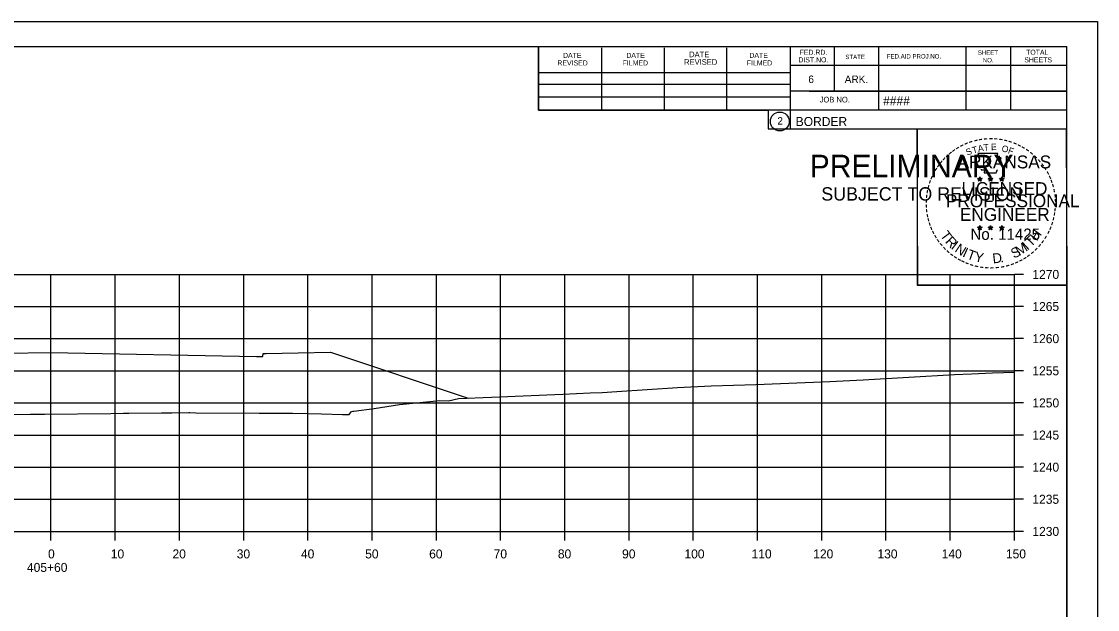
# Model space of a CAD drawing. Extents: x -70 to 701944, y -4 to 666871.
# Drawn here: x 669211.5 to 669379, y 663184.1 to 663275.6 of the extents above; entities that cross this region are included whole.
import ezdxf

# ---------------------------------------------------------------- set-up
doc = ezdxf.new("R2010")
doc.units = 0
for name, color, linetype in [('R_Axis', 7, 'Continuous'), ('R_Axis Annot', 7, 'Continuous'), ('R_Border', 7, 'Continuous'), ('R_Border PE', 7, 'Continuous'), ('R_Border Prem', 7, 'Continuous'), ('R_Exist Surface', 7, 'Continuous'), ('R_Fin Surface', 7, 'Continuous'), ('R_Grid', 7, 'Continuous'), ('R_No Plot', 7, 'Continuous')]:
    doc.layers.add(name, color=color, linetype=linetype)

msp = doc.modelspace()

# ---------------------------------------------------------------- linework, layer by layer
at = {"layer": 'R_Axis'}
for p, q in [((669366.07, 663196.23), (669366.07, 663236.23)), ((669367.47, 663236.23), (669366.07, 663236.23)), ((669367.47, 663231.23), (669366.07, 663231.23)), ((669367.47, 663226.23), (669366.07, 663226.23)), ((669367.47, 663221.23), (669366.07, 663221.23)), ((669367.47, 663216.23), (669366.07, 663216.23)), ((669367.47, 663211.23), (669366.07, 663211.23)), ((669367.47, 663206.23), (669366.07, 663206.23)), ((669367.47, 663201.23), (669366.07, 663201.23)), ((669066.07, 663196.23), (669366.07, 663196.23)), ((669216.07, 663194.83), (669216.07, 663196.23)), ((669226.07, 663194.83), (669226.07, 663196.23)), ((669236.07, 663194.83), (669236.07, 663196.23)), ((669246.07, 663194.83), (669246.07, 663196.23)), ((669256.07, 663194.83), (669256.07, 663196.23)), ((669266.07, 663194.83), (669266.07, 663196.23)), ((669276.07, 663194.83), (669276.07, 663196.23)), ((669286.07, 663194.83), (669286.07, 663196.23)), ((669296.07, 663194.83), (669296.07, 663196.23)), ((669306.07, 663194.83), (669306.07, 663196.23)), ((669316.07, 663194.83), (669316.07, 663196.23)), ((669326.07, 663194.83), (669326.07, 663196.23)), ((669336.07, 663194.83), (669336.07, 663196.23)), ((669346.07, 663194.83), (669346.07, 663196.23)), ((669356.07, 663194.83), (669356.07, 663196.23)), ((669366.07, 663194.83), (669366.07, 663196.23)), ((669367.47, 663196.23), (669366.07, 663196.23))]:
    msp.add_line(p, q, dxfattribs=at)
at = {"layer": 'R_Border'}
for p, q in [((669058.07, 663271.69), (669374.25, 663271.69)), ((669291.99, 663261.81), (669291.99, 663271.69)), ((669301.85, 663261.81), (669301.85, 663271.49)), ((669311.61, 663261.81), (669311.61, 663271.49)), ((669321.29, 663261.81), (669321.29, 663271.49)), ((669331.15, 663271.69), (669331.15, 663258.89)), ((669337.99, 663271.69), (669337.99, 663264.75)), ((669344.93, 663271.69), (669344.93, 663261.81)), ((669358.51, 663271.69), (669358.51, 663261.81)), ((669365.45, 663271.69), (669365.45, 663261.81)), ((669374.25, 663066.23), (669374.25, 663271.69)), ((669291.99, 663267.67), (669331.15, 663267.67)), ((669374.25, 663268.75), (669331.15, 663268.75)), ((669374.25, 663268.77), (669374.25, 663268.77)), ((669291.99, 663265.81), (669331.15, 663265.81)), ((669374.25, 663264.75), (669331.15, 663264.75)), ((669334.11, 663264.75), (669374.25, 663264.75)), ((669291.99, 663261.81), (669291.99, 663263.87)), ((669291.99, 663263.87), (669331.15, 663263.87)), ((669374.25, 663261.81), (669291.99, 663261.81)), ((669331.15, 663258.89), (669374.25, 663258.89))]:
    msp.add_line(p, q, dxfattribs=at)
msp.add_circle((669329.54, 663260.03), 1.47, dxfattribs=at)
at = {"layer": 'R_Border PE'}
for p, q in [((669360.34, 663251.14), (669360.69, 663251.03)), ((669360.34, 663251.14), (669360.59, 663251.1)), ((669360.34, 663251.14), (669360.57, 663251.02)), ((669360.47, 663250.74), (669360.69, 663251.03)), ((669360.47, 663250.74), (669360.6, 663250.98)), ((669360.47, 663250.74), (669360.68, 663250.95)), ((669360.69, 663251.4), (669360.65, 663251.15)), ((669360.9, 663250.74), (669360.68, 663250.95)), ((669360.69, 663251.03), (669360.69, 663251.4)), ((669360.69, 663251.4), (669360.74, 663251.15)), ((669361.03, 663251.14), (669360.69, 663251.03)), ((669360.9, 663250.74), (669360.69, 663251.03)), ((669361.03, 663251.14), (669360.75, 663251.1)), ((669360.9, 663250.74), (669360.76, 663251.03)), ((669361.03, 663251.14), (669360.83, 663251.04)), ((669362.01, 663251.14), (669362.36, 663251.03)), ((669362.01, 663251.14), (669362.26, 663251.1)), ((669362.01, 663251.14), (669362.24, 663251.02)), ((669362.14, 663250.74), (669362.36, 663251.03)), ((669362.14, 663250.74), (669362.27, 663250.98)), ((669362.14, 663250.74), (669362.35, 663250.95)), ((669362.36, 663251.4), (669362.32, 663251.15)), ((669362.57, 663250.74), (669362.35, 663250.95)), ((669362.36, 663251.03), (669362.36, 663251.4)), ((669362.36, 663251.4), (669362.41, 663251.15)), ((669362.7, 663251.14), (669362.36, 663251.03)), ((669362.57, 663250.74), (669362.36, 663251.03)), ((669362.7, 663251.14), (669362.42, 663251.1)), ((669362.57, 663250.74), (669362.43, 663251.03)), ((669362.7, 663251.14), (669362.5, 663251.04)), ((669363.77, 663251.13), (669364.12, 663251.02)), ((669363.77, 663251.13), (669364.02, 663251.09)), ((669363.77, 663251.13), (669364.01, 663251.01)), ((669363.9, 663250.72), (669364.12, 663251.02)), ((669363.9, 663250.72), (669364.03, 663250.97)), ((669363.9, 663250.72), (669364.12, 663250.94)), ((669364.12, 663251.39), (669364.08, 663251.13)), ((669364.12, 663251.02), (669364.12, 663251.39)), ((669364.12, 663251.39), (669364.17, 663251.14)), ((669364.47, 663251.13), (669364.12, 663251.02)), ((669364.33, 663250.72), (669364.12, 663251.02)), ((669364.33, 663250.72), (669364.12, 663250.94)), ((669364.47, 663251.13), (669364.18, 663251.08)), ((669364.33, 663250.72), (669364.2, 663251.02)), ((669364.47, 663251.13), (669364.26, 663251.03)), ((669360.33, 663243.57), (669360.68, 663243.46)), ((669360.33, 663243.57), (669360.59, 663243.53)), ((669360.33, 663243.57), (669360.57, 663243.45)), ((669360.47, 663243.16), (669360.68, 663243.46)), ((669360.47, 663243.16), (669360.59, 663243.41)), ((669360.47, 663243.16), (669360.68, 663243.38)), ((669360.68, 663243.83), (669360.64, 663243.57)), ((669360.68, 663243.46), (669360.68, 663243.83)), ((669360.68, 663243.83), (669360.73, 663243.58)), ((669361.03, 663243.57), (669360.68, 663243.46)), ((669360.9, 663243.16), (669360.68, 663243.46)), ((669360.9, 663243.16), (669360.68, 663243.38)), ((669361.03, 663243.57), (669360.74, 663243.52)), ((669360.9, 663243.16), (669360.76, 663243.45)), ((669361.03, 663243.57), (669360.83, 663243.47)), ((669362, 663243.57), (669362.35, 663243.46)), ((669362, 663243.57), (669362.26, 663243.53)), ((669362, 663243.57), (669362.24, 663243.45)), ((669362.14, 663243.16), (669362.35, 663243.46)), ((669362.14, 663243.16), (669362.26, 663243.41)), ((669362.14, 663243.16), (669362.35, 663243.38)), ((669362.35, 663243.83), (669362.31, 663243.57)), ((669362.35, 663243.46), (669362.35, 663243.83)), ((669362.35, 663243.83), (669362.4, 663243.58)), ((669362.7, 663243.57), (669362.35, 663243.46)), ((669362.56, 663243.16), (669362.35, 663243.46)), ((669362.56, 663243.16), (669362.35, 663243.38)), ((669362.7, 663243.57), (669362.41, 663243.52)), ((669362.56, 663243.16), (669362.43, 663243.45)), ((669362.7, 663243.57), (669362.49, 663243.47)), ((669363.77, 663243.56), (669364.12, 663243.45)), ((669363.77, 663243.56), (669364.02, 663243.52)), ((669363.77, 663243.56), (669364.01, 663243.44)), ((669363.9, 663243.15), (669364.12, 663243.45)), ((669363.9, 663243.15), (669364.03, 663243.4)), ((669363.9, 663243.15), (669364.12, 663243.37)), ((669364.12, 663243.82), (669364.08, 663243.56)), ((669364.12, 663243.45), (669364.12, 663243.82)), ((669364.12, 663243.82), (669364.17, 663243.57)), ((669364.47, 663243.56), (669364.12, 663243.45)), ((669364.33, 663243.15), (669364.12, 663243.45)), ((669364.33, 663243.15), (669364.12, 663243.37)), ((669364.47, 663243.56), (669364.18, 663243.51)), ((669364.33, 663243.15), (669364.19, 663243.44)), ((669364.47, 663243.56), (669364.26, 663243.46))]:
    msp.add_line(p, q, dxfattribs=at)
for points in [[(669360.38, 663255.02), (669360.65, 663254.2)], [(669363.89, 663254.1), (669364.03, 663254.38), (669363.35, 663254.36), (669363.49, 663255.02), (669360.38, 663255.02)], [(669360.87, 663252.6), (669360.87, 663252.51), (669361.43, 663252.49), (669361.38, 663252.02), (669363.25, 663252.02), (669363.45, 663252.56)], [(669360.69, 663251.4), (669360.9, 663250.74), (669360.34, 663251.14), (669361.03, 663251.14), (669360.47, 663250.74), (669360.69, 663251.4)], [(669362.36, 663251.4), (669362.57, 663250.74), (669362.01, 663251.14), (669362.7, 663251.14), (669362.14, 663250.74), (669362.36, 663251.4)], [(669364.12, 663251.39), (669364.33, 663250.72), (669363.77, 663251.13), (669364.47, 663251.13), (669363.9, 663250.72), (669364.12, 663251.39)], [(669360.68, 663243.83), (669360.9, 663243.16), (669360.33, 663243.57), (669361.03, 663243.57), (669360.47, 663243.16), (669360.68, 663243.83)], [(669362.35, 663243.83), (669362.56, 663243.16), (669362, 663243.57), (669362.7, 663243.57), (669362.14, 663243.16), (669362.35, 663243.83)], [(669364.12, 663243.82), (669364.33, 663243.15), (669363.77, 663243.56), (669364.47, 663243.56), (669363.9, 663243.15), (669364.12, 663243.82)]]:
    msp.add_lwpolyline(points, dxfattribs=at)
for centre, radius in [((669360.69, 663251.03), 0.172), ((669360.69, 663251.03), 0.145), ((669360.69, 663251.03), 0.116), ((669360.69, 663251.03), 0.0991), ((669360.69, 663251.03), 0.0747), ((669360.69, 663251.03), 0.0495), ((669360.69, 663251.03), 0.0296), ((669362.36, 663251.03), 0.172), ((669362.36, 663251.03), 0.145), ((669362.36, 663251.03), 0.116), ((669362.36, 663251.03), 0.0991), ((669362.36, 663251.03), 0.0747), ((669362.36, 663251.03), 0.0495), ((669362.36, 663251.03), 0.0296), ((669364.12, 663251.02), 0.172), ((669364.12, 663251.02), 0.145), ((669364.12, 663251.02), 0.116), ((669364.12, 663251.02), 0.0991), ((669364.12, 663251.02), 0.0747), ((669364.12, 663251.02), 0.0495), ((669364.12, 663251.02), 0.0296), ((669360.68, 663243.46), 0.172), ((669360.68, 663243.46), 0.145), ((669360.68, 663243.46), 0.116), ((669360.68, 663243.46), 0.0991), ((669360.68, 663243.46), 0.0747), ((669360.68, 663243.46), 0.0495), ((669360.68, 663243.46), 0.0296), ((669362.35, 663243.46), 0.172), ((669362.35, 663243.46), 0.145), ((669362.35, 663243.46), 0.116), ((669362.35, 663243.46), 0.0991), ((669362.35, 663243.46), 0.0747), ((669362.35, 663243.46), 0.0495), ((669362.35, 663243.46), 0.0296), ((669364.12, 663243.45), 0.172), ((669364.12, 663243.45), 0.145), ((669364.12, 663243.45), 0.116), ((669364.12, 663243.45), 0.0991), ((669364.12, 663243.45), 0.0747), ((669364.12, 663243.45), 0.0495), ((669364.12, 663243.45), 0.0296)]:
    msp.add_circle(centre, radius, dxfattribs=at)
at = {"layer": 'R_Exist Surface'}
msp.add_lwpolyline([(669200.62, 663214.27), (669212.89, 663214.46), (669215.07, 663214.46), (669225.41, 663214.6), (669227.35, 663214.63), (669228.19, 663214.65), (669233.28, 663214.69), (669234.64, 663214.7), (669234.88, 663214.7), (669237.52, 663214.72), (669237.71, 663214.72), (669238.64, 663214.71), (669248.48, 663214.63), (669251.2, 663214.63), (669253.65, 663214.61), (669258.18, 663214.52), (669261.45, 663214.45), (669261.9, 663214.41), (669262.51, 663214.41), (669262.72, 663214.67), (669262.87, 663214.89), (669263.09, 663214.95), (669263.24, 663214.95), (669266.4, 663215.38), (669270.31, 663215.99), (669276.6, 663216.6), (669277.95, 663216.57), (669279.52, 663216.94), (669284.66, 663217.11), (669295.77, 663217.61), (669300.03, 663217.81), (669301.91, 663217.86), (669304.18, 663218.02), (669313.59, 663218.65), (669318.85, 663218.88), (669325.81, 663219.08), (669337.35, 663219.56), (669342.54, 663219.8), (669356.75, 663220.64), (669359.41, 663220.77), (669362.64, 663220.9), (669366.07, 663221.02)], dxfattribs=at)
at = {"layer": 'R_Fin Surface'}
msp.add_lwpolyline([(669208.92, 663223.95), (669216.07, 663224.09), (669248.07, 663223.45), (669249.07, 663223.43), (669249.08, 663223.93), (669249.58, 663223.93), (669254.58, 663224.03), (669259.58, 663224.13), (669281, 663216.99)], dxfattribs=at)
at = {"layer": 'R_Grid'}
for p, q in [((669066.07, 663236.23), (669366.07, 663236.23)), ((669216.07, 663196.23), (669216.07, 663236.23)), ((669226.07, 663196.23), (669226.07, 663236.23)), ((669236.07, 663196.23), (669236.07, 663236.23)), ((669246.07, 663196.23), (669246.07, 663236.23)), ((669256.07, 663196.23), (669256.07, 663236.23)), ((669266.07, 663196.23), (669266.07, 663236.23)), ((669276.07, 663196.23), (669276.07, 663236.23)), ((669286.07, 663196.23), (669286.07, 663236.23)), ((669296.07, 663196.23), (669296.07, 663236.23)), ((669306.07, 663196.23), (669306.07, 663236.23)), ((669316.07, 663196.23), (669316.07, 663236.23)), ((669326.07, 663196.23), (669326.07, 663236.23)), ((669336.07, 663196.23), (669336.07, 663236.23)), ((669346.07, 663196.23), (669346.07, 663236.23)), ((669356.07, 663196.23), (669356.07, 663236.23)), ((669366.07, 663196.23), (669366.07, 663236.23)), ((669066.07, 663231.23), (669366.07, 663231.23)), ((669066.07, 663226.23), (669366.07, 663226.23)), ((669066.07, 663221.23), (669366.07, 663221.23)), ((669066.07, 663216.23), (669366.07, 663216.23)), ((669066.07, 663211.23), (669366.07, 663211.23)), ((669066.07, 663206.23), (669366.07, 663206.23)), ((669066.07, 663201.23), (669366.07, 663201.23)), ((669066.07, 663196.23), (669366.07, 663196.23))]:
    msp.add_line(p, q, dxfattribs=at)
at = {"layer": 'R_No Plot'}
for p, q in [((669045.67, 663275.58), (669379, 663275.58)), ((669350.29, 663236.43), (669350.29, 663236.43))]:
    msp.add_line(p, q, dxfattribs=at)
for points in [[(669045.66, 663275.58), (669379, 663275.58), (669379, 663062.25), (669045.66, 663062.25)], [(669291.99, 663271.69), (669291.99, 663261.81), (669327.72, 663261.81), (669327.72, 663258.89), (669350.92, 663258.89), (669350.92, 663234.56), (669374.25, 663234.56), (669374.25, 663066.23), (669058.07, 663066.23), (669058.07, 663271.69)], [(669350.92, 663258.89), (669374.13, 663258.89), (669374.25, 663234.56), (669351.04, 663234.56)]]:
    msp.add_lwpolyline(points, close=True, dxfattribs=at)

# ---------------------------------------------------------------- texts
at = {"layer": 'R_Axis Annot'}
for s, p in [('1270', (669368.87, 663235.53)), ('1265', (669368.87, 663230.53)), ('1260', (669368.87, 663225.53)), ('1255', (669368.87, 663220.53)), ('1250', (669368.87, 663215.53)), ('1245', (669368.87, 663210.53)), ('1240', (669368.87, 663205.53)), ('1235', (669368.87, 663200.53)), ('1230', (669368.87, 663195.53)), ('0', (669215.61, 663192.03)), ('10', (669225.38, 663192.03)), ('20', (669234.99, 663192.03)), ('30', (669244.99, 663192.03)), ('40', (669254.99, 663192.03)), ('50', (669264.99, 663192.03)), ('60', (669274.95, 663192.03)), ('70', (669284.99, 663192.03)), ('80', (669294.99, 663192.03)), ('90', (669304.99, 663192.03)), ('100', (669314.7, 663192.03)), ('110', (669325.15, 663192.03)), ('120', (669334.75, 663192.03)), ('130', (669344.75, 663192.03)), ('140', (669354.75, 663192.03)), ('150', (669364.75, 663192.03)), ('405+60', (669212.33, 663189.93))]:
    msp.add_text(s, height=1.4, dxfattribs=at).set_placement(p)
at = {"layer": 'R_Border'}
for s, height, p in [('FED.RD.', 0.782, (669332.63, 663270.41)), ('SHEET', 0.684, (669360.37, 663270.41)), ('TOTAL', 0.782, (669367.89, 663270.41)), ('REVISED', 0.782, (669294.91, 663268.75)), ('DATE', 0.782, (669295.79, 663269.93)), ('FILMED', 0.782, (669305.07, 663268.75)), ('DATE', 0.782, (669305.65, 663269.93)), ('REVISED', 0.879, (669314.65, 663268.85)), ('DATE', 0.879, (669315.43, 663270.03)), ('FILMED', 0.782, (669324.41, 663268.75)), ('DATE', 0.782, (669324.81, 663269.93)), ('DIST.NO.', 0.782, (669332.43, 663269.23)), ('STATE', 0.684, (669339.75, 663269.73)), ('FED.AID PROJ.NO.', 0.684, (669346.21, 663269.83)), ('NO.', 0.684, (669361.15, 663269.23)), ('SHEETS', 0.782, (669367.61, 663269.23)), ('6', 1.17, (669333.99, 663266.01)), ('ARK.', 1.172, (669339.65, 663266.01)), ('JOB NO.', 0.879, (669335.75, 663262.99)), ('####', 1.4, (669345.63, 663262.55)), ('2', 1.17, (669329.16, 663259.54)), ('BORDER', 1.4, (669332.02, 663259.32))]:
    msp.add_text(s, height=height, rotation=360, dxfattribs=at).set_placement(p)
at = {"layer": 'R_Border PE'}
for s, height, rotation, p in [('-', 1.6, 34.0636, (669357.26, 663255.19)), ('-', 1.6, 28.7918, (669357.86, 663255.56)), ('-', 1.6, 24.3072, (669358.49, 663255.88)), ('-', 1.6, 19.1761, (669359.13, 663256.15)), ('T', 1, 16.4036, (669359.65, 663255.03)), ('-', 1.6, 13.6301, (669359.88, 663256.39)), ('A', 1, 11.2132, (669360.47, 663255.28)), ('-', 1.6, 10.2193, (669360.55, 663256.55)), ('T', 1, 6.0228, (669361.32, 663255.45)), ('-', 1.6, 5.8968, (669361.28, 663256.66)), ('-', 1.6, 0.1862, (669362.06, 663256.73)), ('E', 1, 0.8323, (669362.43, 663255.56)), ('-', 1.6, 357.743, (669362.78, 663256.72)), ('-', 1.6, 352.1617, (669363.52, 663256.67)), ('O', 1, 350.4515, (669364.03, 663255.35)), ('-', 1.6, 347.2049, (669364.24, 663256.55)), ('F', 1, 340.0707, (669364.99, 663255.12)), ('-', 1.6, 342.3362, (669364.88, 663256.4)), ('-', 1.6, 337.8551, (669365.61, 663256.17)), ('-', 1.6, 334.1211, (669366.24, 663255.9)), ('-', 1.6, 329.6409, (669366.82, 663255.62)), ('-', 1.6, 48.423, (669355.33, 663253.53)), ('-', 1.6, 42.9622, (669355.78, 663254)), ('-', 1.6, 38.9507, (669356.21, 663254.42)), ('-', 1.6, 36.2317, (669356.68, 663254.8)), ('ARKANSAS', 2, 360, (669357.23, 663252.73)), ('S', 1, 21.594, (669358.73, 663254.7)), ('-', 1.6, 325.8627, (669367.46, 663255.26)), ('-', 1.6, 320.5297, (669368.07, 663254.83)), ('-', 1.6, 315.5786, (669368.67, 663254.34)), ('-', 1.6, 58.0706, (669354.19, 663251.95)), ('-', 1.6, 54.2325, (669354.51, 663252.47)), ('-', 1.6, 50.6142, (669354.92, 663253.04)), ('-', 1.6, 309.8797, (669369.24, 663253.79)), ('-', 1.6, 306.6522, (669369.77, 663253.19)), ('-', 1.4, 303.6753, (669370.25, 663252.62)), ('-', 1.6, 67.7743, (669353.61, 663250.72)), ('-', 1.6, 62.8713, (669353.87, 663251.33)), ('DWB', 0.01, 360, (669360.67, 663251.03)), ('DWB', 0.01, 360, (669362.34, 663251.03)), ('DWB', 0.01, 360, (669364.11, 663251.02)), ('-', 1.6, 299.6684, (669370.57, 663252.02)), ('-', 1.6, 294.6628, (669370.9, 663251.41)), ('-', 1.6, 290.5728, (669371.15, 663250.83)), ('-', 1.6, 81.2013, (669353.07, 663248.66)), ('-', 1.6, 75.461, (669353.2, 663249.38)), ('-', 1.6, 72.3945, (669353.4, 663250.09)), ('LICENSED', 2, 360, (669357.83, 663248.59)), ('-', 1.6, 285.1233, (669371.39, 663250.25)), ('-', 1.6, 280.5493, (669371.59, 663249.51)), ('-', 1.6, 89.0622, (669352.97, 663247.27)), ('-', 1.6, 85.1863, (669352.99, 663247.97)), ('PROFESSIONAL', 2, 360, (669355.41, 663246.68)), ('-', 1.6, 276.5962, (669371.75, 663248.74)), ('-', 1.6, 274.3301, (669371.81, 663248.02)), ('-', 1.6, 94.1959, (669353, 663246.55)), ('-', 1.6, 98.9479, (669353.07, 663245.88)), ('ENGINEER', 2, 360, (669357.59, 663244.56)), ('-', 1.6, 260.9953, (669371.75, 663246.06)), ('-', 1.6, 263.5172, (669371.82, 663246.72)), ('-', 1.6, 269.9407, (669371.84, 663247.38)), ('-', 1.6, 101.7149, (669353.21, 663245.15)), ('-', 1.6, 105.4578, (669353.37, 663244.55)), ('-', 1.6, 109.0874, (669353.58, 663243.92)), ('-', 1.6, 252.8681, (669371.46, 663244.67)), ('-', 1.6, 255.7626, (669371.64, 663245.39)), ('-', 1.6, 114.0643, (669353.84, 663243.32)), ('-', 1.6, 115.7289, (669354.14, 663242.71)), ('T', 1.54, 306.0406, (669354.44, 663242.3)), ('No. 11425', 1.757, 360, (669359.22, 663241.61)), ('DWB', 0.01, 360, (669360.67, 663243.46)), ('DWB', 0.01, 360, (669362.34, 663243.46)), ('DWB', 0.01, 360, (669364.11, 663243.45)), ('H', 1.54, 54.6088, (669369.56, 663241.33)), ('-', 1.6, 244.6197, (669370.98, 663243.36)), ('-', 1.6, 247.8887, (669371.24, 663243.99)), ('-', 1.6, 120.4471, (669354.5, 663242.12)), ('-', 1.6, 125.8934, (669354.9, 663241.56)), ('-', 1.6, 130.7181, (669355.37, 663241.01)), ('R', 1.54, 314.005, (669355.2, 663241.25)), ('I', 1.54, 321.9694, (669356.1, 663240.32)), ('N', 1.54, 326.5002, (669356.67, 663239.85)), ('M', 1.54, 32.6563, (669366.83, 663239.07)), ('I', 1.54, 42.1136, (669368.11, 663239.91)), ('T', 1.54, 46.6444, (669368.67, 663240.39)), ('-', 1.6, 231.2538, (669369.75, 663241.39)), ('-', 1.6, 233.8452, (669370.18, 663241.96)), ('-', 1.6, 239.0712, (669370.58, 663242.61)), ('-', 1.6, 134.2238, (669355.88, 663240.46)), ('-', 1.6, 138.9338, (669356.41, 663240)), ('-', 1.6, 144.6463, (669356.96, 663239.59)), ('I', 1.54, 335.3603, (669357.88, 663239.06)), ('T', 1.54, 339.8912, (669358.54, 663238.73)), ('Y', 1.54, 347.8556, (669359.76, 663238.29)), ('D', 1.54, 6.3969, (669362.74, 663237.93)), ('S', 1.54, 26.9312, (669365.99, 663238.66)), ('-', 1.6, 215.7363, (669368.2, 663239.85)), ('-', 1.6, 221.0851, (669368.75, 663240.32)), ('-', 1.6, 225.7653, (669369.27, 663240.83)), ('-', 1.6, 148.0898, (669357.52, 663239.22)), ('-', 1.6, 151.5704, (669358.1, 663238.9)), ('-', 1.6, 154.6002, (669358.63, 663238.65)), ('-', 1.6, 158.5612, (669359.25, 663238.4)), ('-', 1.6, 162.7983, (669359.94, 663238.18)), ('-', 1.6, 167.5555, (669360.65, 663238.02)), ('-', 1.6, 191.2858, (669364.46, 663238.08)), ('.', 1.54, 13.7642, (669363.93, 663238.06)), ('-', 1.6, 195.4743, (669365.19, 663238.28)), ('-', 1.6, 200.7184, (669365.87, 663238.52)), ('-', 1.6, 204.2516, (669366.49, 663238.8)), ('-', 1.6, 207.3568, (669367.11, 663239.12)), ('-', 1.6, 212.2491, (669367.67, 663239.46)), ('-', 1.6, 173.1155, (669361.42, 663237.91)), ('-', 1.6, 176.5183, (669362.17, 663237.86)), ('-', 1.6, 181.5918, (669362.92, 663237.87)), ('-', 1.6, 185.8167, (669363.72, 663237.95))]:
    msp.add_text(s, height=height, rotation=rotation, dxfattribs=at).set_placement(p)
at = {"layer": 'R_Border Prem'}
for s, height, p in [('PRELIMINARY', 3.5, (669334.2, 663251.35)), ('DWB', 0.01, (669334.95, 663253.2)), ('SUBJECT TO REVISION', 2.0751, (669336.01, 663247.72))]:
    msp.add_text(s, height=height, rotation=360, dxfattribs=at).set_placement(p)

doc.saveas('drawing.dxf')
